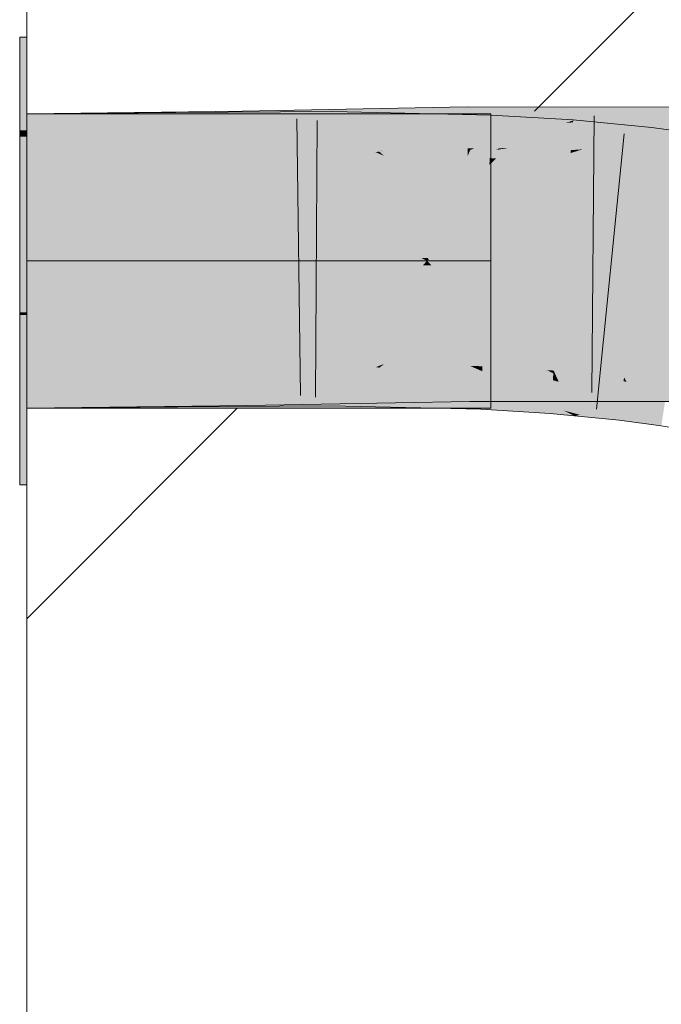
# Model space of a CAD drawing. Extents: x -500 to 300, y 62 to 1162.
# Tile 262 of 289: x 173.794 to 174.339, y 1073.982 to 1074.818. Entities that reach past the tile are written whole.
import ezdxf
from ezdxf.lldxf.tags import DXFTag

# ---------------------------------------------------------------- set-up
doc = ezdxf.new("R2010")
doc.units = 0
doc.layers.get('0').update_dxf_attribs({"lineweight": 13})
doc.layers.add('E_Detail_Linie_Text_Bem', color=7, linetype='Continuous', lineweight=13)
for name, color, linetype, lineweight, true_color in [('E_Detail_Wandschraffur', 7, 'Continuous', 5, 0xc0c0c0), ('E_Leerrohr 25-A06G93S78I', 7, 'Continuous', 9, 0xff8000), ('E_Leerrohr 25-Shading', 7, 'Continuous', 9, 0xff8000)]:
    doc.layers.add(name, color=color, linetype=linetype, lineweight=lineweight, true_color=true_color)
tags = doc.linetypes.add('fein_strichliert', pattern=[4, 1, -2, 1]).pattern_tags.tags
tags[8:9] = [DXFTag(74, 4), DXFTag(75, 0), DXFTag(340, '0'), DXFTag(46, 0.0), DXFTag(50, 0.0), DXFTag(44, 0.0), DXFTag(45, 0.0)]
tags[6:7] = [DXFTag(74, 4), DXFTag(75, 0), DXFTag(340, '0'), DXFTag(46, 0.0), DXFTag(50, 0.0), DXFTag(44, 0.0), DXFTag(45, 0.0)]
tags[4:5] = [DXFTag(74, 4), DXFTag(75, 0), DXFTag(340, '0'), DXFTag(46, 0.0), DXFTag(50, 0.0), DXFTag(44, 0.0), DXFTag(45, 0.0)]
tags = doc.linetypes.add('STRICHPUNKT2-A06G93S88I', pattern=[12.7, 6.35, -3.175, 0, -3.175]).pattern_tags.tags
tags[10:11] = [DXFTag(74, 4), DXFTag(75, 0), DXFTag(340, '0'), DXFTag(46, 0.0), DXFTag(50, 0.0), DXFTag(44, 0.0), DXFTag(45, 0.0)]
tags[8:9] = [DXFTag(74, 4), DXFTag(75, 0), DXFTag(340, '0'), DXFTag(46, 0.0), DXFTag(50, 0.0), DXFTag(44, 0.0), DXFTag(45, 0.0)]
tags[6:7] = [DXFTag(74, 4), DXFTag(75, 0), DXFTag(340, '0'), DXFTag(46, 0.0), DXFTag(50, 0.0), DXFTag(44, 0.0), DXFTag(45, 0.0)]
tags[4:5] = [DXFTag(74, 4), DXFTag(75, 0), DXFTag(340, '0'), DXFTag(46, 0.0), DXFTag(50, 0.0), DXFTag(44, 0.0), DXFTag(45, 0.0)]

# ---------------------------------------------------------------- blocks, each defined once
blk = doc.blocks.new('Shading-A06G93GV8I', base_point=(241.45081, 904.12592))
at = {"layer": 'E_Leerrohr 25-Shading', "color": 31, "true_color": 0xecb67f}
for points in [[(173.79977, 1074.72437), (173.79977, 1074.80359), (173.79378, 1074.72437), (173.79378, 1074.80359)], [(173.79977, 1074.72437), (173.79977, 1074.80359), (173.79378, 1074.72437), (173.79378, 1074.80359)], [(173.91425, 1074.73865), (173.79977, 1074.73865), (173.96661, 1074.61365), (173.79977, 1074.61365)], [(173.91425, 1074.73865), (173.79977, 1074.73865), (173.96661, 1074.61365), (173.79977, 1074.61365)], [(174.07381, 1074.61462), (173.94978, 1074.73865), (173.96637, 1074.61414), (173.91425, 1074.73865)], [(174.07381, 1074.61462), (173.94978, 1074.73865), (173.96637, 1074.61414), (173.91425, 1074.73865)], [(173.94978, 1074.73865), (174.05853, 1074.62988), (174.01479, 1074.73865), (174.10446, 1074.64893)], [(173.94978, 1074.73865), (174.05853, 1074.62988), (174.01479, 1074.73865), (174.10446, 1074.64893)], [(174.14368, 1074.73865), (174.01479, 1074.73865), (174.11333, 1074.66431), (174.09622, 1074.6571)], [(174.14368, 1074.73865), (174.01479, 1074.73865), (174.11333, 1074.66431), (174.09622, 1074.6571)], [(174.11333, 1074.66431), (174.1754, 1074.73865), (174.14368, 1074.73865)], [(174.11333, 1074.66431), (174.19379, 1074.69775), (174.1754, 1074.73865), (174.19379, 1074.73669)], [(174.11333, 1074.66431), (174.1754, 1074.73865), (174.14368, 1074.73865)], [(174.11333, 1074.66431), (174.19379, 1074.69775), (174.1754, 1074.73865), (174.19379, 1074.73669)], [(174.19379, 1074.73669), (174.19379, 1074.73865), (174.1754, 1074.73865)], [(174.19379, 1074.73669), (174.19379, 1074.73865), (174.1754, 1074.73865)], [(173.79378, 1074.71912), (173.79977, 1074.71924), (173.79378, 1074.72437), (173.79977, 1074.72437)], [(173.79378, 1074.71912), (173.79977, 1074.71924), (173.79378, 1074.72437), (173.79977, 1074.72437)], [(173.79378, 1074.61365), (173.79977, 1074.61365), (173.79378, 1074.71912), (173.79977, 1074.71924)], [(173.79378, 1074.61365), (173.79977, 1074.61365), (173.79378, 1074.71912), (173.79977, 1074.71924)], [(174.19379, 1074.69775), (174.09622, 1074.6571), (174.1413, 1074.61511), (174.13829, 1074.61511)], [(174.19379, 1074.69775), (174.09622, 1074.6571), (174.1413, 1074.61511), (174.13829, 1074.61511)], [(174.19379, 1074.69775), (174.1413, 1074.61511), (174.19379, 1074.6676)], [(174.19379, 1074.69775), (174.1413, 1074.61511), (174.19379, 1074.6676)], [(174.19379, 1074.6676), (174.1608, 1074.63464), (174.19379, 1074.64832)], [(174.19379, 1074.6676), (174.1608, 1074.63464), (174.19379, 1074.64832)], [(174.10446, 1074.64893), (174.05853, 1074.62988), (174.13829, 1074.61511), (174.07364, 1074.61475)], [(174.10446, 1074.64893), (174.05853, 1074.62988), (174.13829, 1074.61511), (174.07364, 1074.61475)], [(174.19379, 1074.64832), (174.1608, 1074.63464), (174.19379, 1074.61536), (174.1413, 1074.61511)], [(174.19379, 1074.64832), (174.1608, 1074.63464), (174.19379, 1074.61536), (174.1413, 1074.61511)], [(173.79977, 1074.56982), (173.79977, 1074.61365), (173.79378, 1074.56982), (173.79378, 1074.61365)], [(173.79977, 1074.56982), (173.79977, 1074.61365), (173.79378, 1074.56982), (173.79378, 1074.61365)], [(173.96661, 1074.61365), (173.79977, 1074.61365), (173.91544, 1074.48865), (173.79977, 1074.48865)], [(173.96661, 1074.61365), (173.79977, 1074.61365), (173.91544, 1074.48865), (173.79977, 1074.48865)], [(173.95178, 1074.4906), (174.07243, 1074.61121), (173.91611, 1074.49023), (173.96603, 1074.61218)], [(173.95178, 1074.4906), (174.07243, 1074.61121), (173.91611, 1074.49023), (173.96603, 1074.61218)], [(174.07243, 1074.61121), (174.07478, 1074.61365), (173.96603, 1074.61218), (173.96661, 1074.61365)], [(174.07243, 1074.61121), (174.07478, 1074.61365), (173.96603, 1074.61218), (173.96661, 1074.61365)], [(174.07478, 1074.61365), (174.07381, 1074.61462), (173.96661, 1074.61365), (173.96637, 1074.61414)], [(174.07478, 1074.61365), (174.07381, 1074.61462), (173.96661, 1074.61365), (173.96637, 1074.61414)], [(174.13979, 1074.61365), (174.07478, 1074.61365), (174.1362, 1074.60999), (174.07204, 1074.61084)], [(174.13979, 1074.61365), (174.07478, 1074.61365), (174.1362, 1074.60999), (174.07204, 1074.61084)], [(174.07364, 1074.61475), (174.07478, 1074.61365), (174.13829, 1074.61511), (174.13979, 1074.61365)], [(174.07364, 1074.61475), (174.07478, 1074.61365), (174.13829, 1074.61511), (174.13979, 1074.61365)], [(174.14345, 1074.60999), (174.13979, 1074.61365), (174.1362, 1074.60999)], [(174.14345, 1074.60999), (174.13979, 1074.61365), (174.1362, 1074.60999)], [(174.13829, 1074.61511), (174.13979, 1074.61365), (174.1413, 1074.61511)], [(174.13829, 1074.61511), (174.13979, 1074.61365), (174.1413, 1074.61511)], [(174.1413, 1074.61511), (174.13979, 1074.61365), (174.19379, 1074.61536), (174.19379, 1074.61365)], [(174.1413, 1074.61511), (174.13979, 1074.61365), (174.19379, 1074.61536), (174.19379, 1074.61365)], [(174.19379, 1074.60925), (174.19379, 1074.61365), (174.14345, 1074.60999), (174.13979, 1074.61365)], [(174.19379, 1074.60925), (174.19379, 1074.61365), (174.14345, 1074.60999), (174.13979, 1074.61365)], [(174.07204, 1074.61084), (174.05859, 1074.59741), (174.1362, 1074.60999), (174.10458, 1074.57837)], [(174.07204, 1074.61084), (174.05859, 1074.59741), (174.1362, 1074.60999), (174.10458, 1074.57837)], [(174.19379, 1074.53003), (174.1362, 1074.60999), (174.09641, 1074.57019)], [(174.19379, 1074.53003), (174.1362, 1074.60999), (174.09641, 1074.57019)], [(174.19379, 1074.53003), (174.19379, 1074.55957), (174.1362, 1074.60999), (174.14345, 1074.60999)], [(174.19379, 1074.53003), (174.19379, 1074.55957), (174.1362, 1074.60999), (174.14345, 1074.60999)], [(174.19379, 1074.57898), (174.19379, 1074.60925), (174.16075, 1074.59265), (174.14345, 1074.60999)], [(174.19379, 1074.57898), (174.19379, 1074.60925), (174.16075, 1074.59265), (174.14345, 1074.60999)], [(174.10458, 1074.57837), (174.05859, 1074.59741), (174.01935, 1074.49316), (173.95296, 1074.49182)], [(174.10458, 1074.57837), (174.05859, 1074.59741), (174.01935, 1074.49316), (173.95296, 1074.49182)], [(174.16075, 1074.59265), (174.19379, 1074.55957), (174.19379, 1074.57898)], [(174.16075, 1074.59265), (174.19379, 1074.55957), (174.19379, 1074.57898)], [(173.79378, 1074.56982), (173.79378, 1074.56775), (173.79977, 1074.56982), (173.79977, 1074.56775)], [(173.79378, 1074.56982), (173.79378, 1074.56775), (173.79977, 1074.56982), (173.79977, 1074.56775)], [(174.14145, 1074.49731), (174.11389, 1074.56299), (174.01971, 1074.49353), (174.09641, 1074.57019)], [(174.14145, 1074.49731), (174.11389, 1074.56299), (174.01971, 1074.49353), (174.09641, 1074.57019)], [(173.79977, 1074.56775), (173.79378, 1074.56775), (173.79977, 1074.53503), (173.79378, 1074.53491)], [(173.79977, 1074.56775), (173.79378, 1074.56775), (173.79977, 1074.53503), (173.79378, 1074.53491)], [(174.19379, 1074.49902), (174.19379, 1074.53003), (174.14145, 1074.49731), (174.11389, 1074.56299)], [(174.19379, 1074.49902), (174.19379, 1074.53003), (174.14145, 1074.49731), (174.11389, 1074.56299)], [(173.79378, 1074.53491), (173.79378, 1074.42358), (173.79977, 1074.53503), (173.79977, 1074.42358)], [(173.79378, 1074.53491), (173.79378, 1074.42358), (173.79977, 1074.53503), (173.79977, 1074.42358)], [(174.14082, 1074.48865), (174.14514, 1074.48865), (174.01971, 1074.49353), (174.14145, 1074.49731)], [(174.14082, 1074.48865), (174.14514, 1074.48865), (174.01971, 1074.49353), (174.14145, 1074.49731)], [(174.14514, 1074.48865), (174.16542, 1074.48865), (174.14145, 1074.49731), (174.16147, 1074.49805)], [(174.14514, 1074.48865), (174.16542, 1074.48865), (174.14145, 1074.49731), (174.16147, 1074.49805)], [(174.16542, 1074.48865), (174.19379, 1074.48865), (174.16147, 1074.49805), (174.19379, 1074.49902)], [(174.16542, 1074.48865), (174.19379, 1074.48865), (174.16147, 1074.49805), (174.19379, 1074.49902)], [(173.91544, 1074.48865), (173.94978, 1074.48865), (173.91611, 1074.49023), (173.95178, 1074.4906)], [(173.91544, 1074.48865), (173.94978, 1074.48865), (173.91611, 1074.49023), (173.95178, 1074.4906)], [(173.95296, 1074.49182), (173.94978, 1074.48865), (174.01935, 1074.49316), (174.01479, 1074.48865)], [(173.95296, 1074.49182), (173.94978, 1074.48865), (174.01935, 1074.49316), (174.01479, 1074.48865)], [(174.01479, 1074.48865), (174.14082, 1074.48865), (174.01932, 1074.49316)], [(174.01479, 1074.48865), (174.14082, 1074.48865), (174.01932, 1074.49316)], [(174.14082, 1074.48865), (174.01971, 1074.49353), (174.01932, 1074.49316)], [(174.14082, 1074.48865), (174.01971, 1074.49353), (174.01932, 1074.49316)]]:
    blk.add_solid(points, dxfattribs=at)
at = {"layer": 'E_Leerrohr 25-Shading', "color": 43, "true_color": 0xd7ab7f}
for points in [[(173.79977, 1074.70203), (173.98337, 1074.70422), (173.94978, 1074.74048), (173.98302, 1074.72705)], [(173.79977, 1074.70203), (173.94978, 1074.74048), (173.79977, 1074.73865)], [(173.92665, 1074.703), (173.92639, 1074.73962), (173.79977, 1074.70203), (173.79977, 1074.73865)], [(173.92639, 1074.73962), (173.92665, 1074.703), (173.94978, 1074.73975), (173.98233, 1074.72644)], [(173.98302, 1074.72705), (173.9828, 1074.74084), (173.94978, 1074.74048)], [(173.98233, 1074.72644), (174.01479, 1074.74011), (173.94978, 1074.73975)], [(174.01479, 1074.74011), (173.98233, 1074.72644), (174.05934, 1074.70386), (174.03816, 1074.70361)], [(174.01379, 1074.74146), (173.9828, 1074.74084), (174.01378, 1074.73193)], [(174.01378, 1074.73193), (173.9828, 1074.74084), (174.01379, 1074.71484), (173.98302, 1074.72705)], [(174.10141, 1074.70715), (174.01479, 1074.74146), (174.01378, 1074.73193), (174.01379, 1074.74146)], [(174.14365, 1074.74377), (174.01479, 1074.74146), (174.11305, 1074.71252), (174.0961, 1074.70923)], [(174.05949, 1074.72192), (174.05963, 1074.74036), (174.01479, 1074.74011)], [(174.01479, 1074.74011), (174.05934, 1074.70386), (174.05949, 1074.72192)], [(174.05949, 1074.72192), (174.09612, 1074.70593), (174.05963, 1074.74036), (174.09909, 1074.70642)], [(174.09909, 1074.70642), (174.11308, 1074.7085), (174.05963, 1074.74036), (174.12846, 1074.72363)], [(174.14368, 1074.73853), (174.05963, 1074.74036), (174.12846, 1074.72363)], [(174.17392, 1074.74438), (174.14365, 1074.74377), (174.1741, 1074.72412), (174.11305, 1074.71252)], [(174.19359, 1074.72058), (174.19417, 1074.73743), (174.12846, 1074.72363), (174.14368, 1074.73853)], [(174.17392, 1074.74438), (174.1741, 1074.72412), (174.26479, 1074.74426), (174.24536, 1074.73633)], [(174.20102, 1074.70923), (174.25739, 1074.74121), (174.17941, 1074.70898)], [(174.24532, 1074.72632), (174.19417, 1074.73743), (174.19359, 1074.72058)], [(174.24532, 1074.72632), (174.26389, 1074.73291), (174.19417, 1074.73743), (174.26392, 1074.73328)], [(174.25739, 1074.74121), (174.20102, 1074.70923), (174.32979, 1074.74426), (174.20392, 1074.70935)], [(174.27185, 1074.72034), (174.32979, 1074.74426), (174.20767, 1074.70935), (174.20392, 1074.70935)], [(174.32979, 1074.74426), (174.24139, 1074.70776), (174.36736, 1074.70935), (174.34064, 1074.70764)], [(174.27521, 1074.74426), (174.26479, 1074.74426), (174.25739, 1074.74121)], [(174.25739, 1074.74121), (174.32979, 1074.74426), (174.27521, 1074.74426)], [(174.32979, 1074.74426), (174.36736, 1074.70935), (174.36816, 1074.74426)], [(174.10141, 1074.70715), (174.01378, 1074.73193), (174.10078, 1074.70715)], [(174.03769, 1074.70544), (174.10078, 1074.70715), (174.01379, 1074.71484), (174.01378, 1074.73193)], [(174.24536, 1074.73633), (174.1741, 1074.72412), (174.17969, 1074.70911), (174.17424, 1074.70911)], [(174.2619, 1074.70764), (174.26375, 1074.73132), (174.19315, 1074.70776), (174.25732, 1074.73059)], [(174.26375, 1074.73132), (174.26389, 1074.73291), (174.25732, 1074.73059)], [(174.2619, 1074.70764), (174.27184, 1074.70837), (174.27531, 1074.73218), (174.32979, 1074.72693)], [(174.2619, 1074.70764), (174.27531, 1074.73218), (174.26375, 1074.73132)], [(174.27531, 1074.73218), (174.26392, 1074.73328), (174.26375, 1074.73132)], [(173.98233, 1074.72644), (173.92665, 1074.703), (174.03816, 1074.70361)], [(173.98302, 1074.72705), (173.98337, 1074.70422), (174.03816, 1074.7052)], [(174.05934, 1074.70386), (174.10316, 1074.70288), (174.05949, 1074.72192)], [(174.1741, 1074.72412), (174.0961, 1074.70923), (174.17424, 1074.70911), (174.10141, 1074.70715)], [(174.11308, 1074.7085), (174.16104, 1074.7157), (174.12846, 1074.72363)], [(174.19359, 1074.72058), (174.12846, 1074.72363), (174.16104, 1074.7157)], [(174.16104, 1074.7157), (174.19315, 1074.70776), (174.19359, 1074.72058)], [(174.19315, 1074.70776), (174.24532, 1074.72632), (174.19359, 1074.72058)], [(174.27185, 1074.72034), (174.20767, 1074.70935), (174.24641, 1074.70984)], [(174.26105, 1074.69678), (174.32979, 1074.72693), (174.2617, 1074.7052)], [(174.26105, 1074.69678), (174.32669, 1074.69043), (174.32979, 1074.72693), (174.33075, 1074.72681)], [(174.37091, 1074.68445), (174.37643, 1074.7207), (174.32669, 1074.69043), (174.33075, 1074.72681)], [(174.19315, 1074.70776), (174.16104, 1074.7157), (174.10316, 1074.70288), (174.09909, 1074.70642)], [(174.10316, 1074.70642), (174.10078, 1074.70715), (174.03816, 1074.7052), (174.03769, 1074.70544)], [(174.09612, 1074.70593), (174.10316, 1074.70288), (174.09909, 1074.70642)], [(174.10078, 1074.70715), (174.10316, 1074.70642), (174.10141, 1074.70715)], [(174.10141, 1074.70715), (174.10316, 1074.70642), (174.17424, 1074.70911), (174.17426, 1074.70776)], [(174.19315, 1074.70776), (174.10316, 1074.70288), (174.17639, 1074.70129)], [(174.17424, 1074.70911), (174.17426, 1074.70776), (174.17969, 1074.70911), (174.17639, 1074.70776)], [(174.17639, 1074.70776), (174.19833, 1074.70776), (174.17941, 1074.70898), (174.20102, 1074.70923)], [(174.17639, 1074.70129), (174.1929, 1074.70093), (174.19315, 1074.70776)], [(174.24533, 1074.70581), (174.19315, 1074.70776), (174.19835, 1074.70056), (174.1929, 1074.70093)], [(174.2619, 1074.70764), (174.19315, 1074.70776), (174.24533, 1074.70581)], [(174.20767, 1074.70935), (174.19833, 1074.70776), (174.24641, 1074.70984), (174.24139, 1074.70776)], [(174.20392, 1074.70935), (174.19833, 1074.70776), (174.20767, 1074.70935)], [(174.20102, 1074.70923), (174.19833, 1074.70776), (174.20392, 1074.70935)], [(174.2617, 1074.7052), (174.24533, 1074.70581), (174.24139, 1074.698), (174.19835, 1074.70056)], [(174.24139, 1074.698), (174.26105, 1074.69678), (174.2617, 1074.7052)], [(174.24533, 1074.70581), (174.2617, 1074.7052), (174.2619, 1074.70764)], [(174.2617, 1074.7052), (174.27184, 1074.70837), (174.2619, 1074.70764)], [(173.98608, 1074.52747), (173.98642, 1074.50598), (174.03816, 1074.52844)], [(173.98642, 1074.50598), (174.10316, 1074.52966), (174.03816, 1074.52844)], [(173.98642, 1074.50598), (173.98665, 1074.49084), (174.10316, 1074.52966), (174.01479, 1074.49133)], [(174.10316, 1074.52966), (174.0965, 1074.52673), (174.17584, 1074.53101), (174.17599, 1074.51465)], [(174.17584, 1074.53101), (174.17599, 1074.51465), (174.17639, 1074.53101), (174.24417, 1074.50293)], [(174.32979, 1074.49438), (174.19859, 1074.53101), (174.256, 1074.49805), (174.17639, 1074.53101)], [(174.19859, 1074.53101), (174.32979, 1074.49438), (174.27164, 1074.51843)], [(174.24139, 1074.53101), (174.19859, 1074.53101), (174.27164, 1074.51843)], [(174.32979, 1074.49438), (174.36238, 1074.49426), (174.24139, 1074.53101), (174.36322, 1074.53088)], [(173.79977, 1074.52527), (173.79977, 1074.48865), (173.95186, 1074.5271), (173.94354, 1074.51855)], [(173.79977, 1074.48865), (173.91544, 1074.4895), (173.9279, 1074.52625), (173.92807, 1074.50232)], [(173.79977, 1074.48865), (173.9279, 1074.52625), (173.79977, 1074.52527)], [(173.98608, 1074.52747), (173.94354, 1074.51855), (173.94978, 1074.49048), (173.91544, 1074.48999)], [(173.95187, 1074.52637), (173.9279, 1074.52625), (173.92807, 1074.50232)], [(174.03816, 1074.52686), (173.95187, 1074.52637), (173.92815, 1074.48962), (173.92807, 1074.50232)], [(174.03816, 1074.52686), (173.92815, 1074.48962), (173.99596, 1074.50916)], [(173.94354, 1074.51855), (173.98608, 1074.52747), (173.95186, 1074.5271)], [(173.98608, 1074.52747), (173.94978, 1074.49048), (173.98642, 1074.50598)], [(174.01608, 1074.49121), (174.05795, 1074.52698), (173.95178, 1074.4906), (173.99596, 1074.50916)], [(173.99596, 1074.50916), (174.05795, 1074.52698), (174.03816, 1074.52686)], [(174.11411, 1074.52405), (174.0965, 1074.52673), (174.14511, 1074.49377), (174.01479, 1074.49133)], [(174.0578, 1074.50818), (174.05795, 1074.52698), (174.01747, 1074.49133), (174.01608, 1074.49121)], [(174.0578, 1074.50818), (174.05766, 1074.49036), (174.0965, 1074.52344), (174.09917, 1074.52295)], [(174.11414, 1074.52002), (174.09917, 1074.52295), (174.14514, 1074.48853), (174.05766, 1074.49036)], [(174.0578, 1074.50818), (174.10139, 1074.52539), (174.05794, 1074.52661)], [(174.10139, 1074.52539), (174.10316, 1074.526), (174.05794, 1074.52661), (174.05795, 1074.52698)], [(174.0965, 1074.52344), (174.09917, 1074.52295), (174.10139, 1074.52539), (174.10225, 1074.52527)], [(174.18619, 1074.5061), (174.10225, 1074.52527), (174.09917, 1074.52295)], [(174.10225, 1074.52527), (174.10316, 1074.526), (174.10139, 1074.52539)], [(174.12071, 1074.52478), (174.10316, 1074.526), (174.10225, 1074.52527)], [(174.18619, 1074.5061), (174.18666, 1074.5199), (174.10225, 1074.52527), (174.12071, 1074.52478)], [(174.12863, 1074.52551), (174.10316, 1074.526), (174.13452, 1074.52429), (174.12071, 1074.52478)], [(174.17599, 1074.51465), (174.11411, 1074.52405), (174.17618, 1074.49438), (174.14511, 1074.49377)], [(174.13866, 1074.51526), (174.11414, 1074.52002), (174.16542, 1074.48804), (174.14514, 1074.48853)], [(174.12071, 1074.52478), (174.18666, 1074.5199), (174.17975, 1074.52295)], [(174.17975, 1074.52295), (174.17639, 1074.52441), (174.13452, 1074.52429), (174.12863, 1074.52551)], [(174.17639, 1074.52441), (174.17975, 1074.52295), (174.18681, 1074.52417), (174.18675, 1074.52271)], [(174.17975, 1074.52295), (174.18666, 1074.5199), (174.18675, 1074.52271)], [(174.18666, 1074.5199), (174.18619, 1074.5061), (174.24411, 1074.49268)], [(174.18675, 1074.52271), (174.18666, 1074.5199), (174.20918, 1074.521), (174.21194, 1074.52039)], [(174.21194, 1074.52039), (174.18666, 1074.5199), (174.24658, 1074.51233), (174.24501, 1074.49219)], [(174.19861, 1074.52344), (174.18681, 1074.52417), (174.20918, 1074.521), (174.18675, 1074.52271)], [(174.21194, 1074.52039), (174.24139, 1074.52087), (174.19861, 1074.52344)], [(174.21651, 1074.52051), (174.21194, 1074.52039), (174.24704, 1074.51807), (174.24658, 1074.51233)], [(174.24704, 1074.51819), (174.24139, 1074.52087), (174.24704, 1074.51807), (174.21651, 1074.52051)], [(174.24704, 1074.51819), (174.24722, 1074.52051), (174.24139, 1074.52087)], [(174.24828, 1074.51831), (174.24722, 1074.52051), (174.24706, 1074.51843)], [(174.30704, 1074.51477), (174.24722, 1074.52051), (174.30667, 1074.51147), (174.24828, 1074.51831)], [(173.94354, 1074.51855), (173.79977, 1074.48865), (173.91544, 1074.48999)], [(174.18555, 1074.48767), (174.18619, 1074.5061), (174.16542, 1074.48804), (174.13866, 1074.51526)], [(174.17599, 1074.51465), (174.17618, 1074.49438), (174.24417, 1074.50293), (174.26479, 1074.49438)], [(174.25159, 1074.51099), (174.24658, 1074.51233), (174.25592, 1074.48657), (174.24501, 1074.49219)], [(174.24704, 1074.51819), (174.24658, 1074.51233), (174.24867, 1074.51733), (174.25159, 1074.51099)], [(174.24704, 1074.51819), (174.24867, 1074.51733), (174.24706, 1074.51843), (174.24828, 1074.51831)], [(174.24828, 1074.51831), (174.24867, 1074.51733), (174.30667, 1074.51147), (174.30415, 1074.48889)], [(174.27164, 1074.50562), (174.24867, 1074.51733), (174.25159, 1074.51099)], [(174.30415, 1074.48889), (174.32979, 1074.47473), (174.30667, 1074.51147), (174.30916, 1074.51099)], [(174.30916, 1074.51099), (174.30704, 1074.51477), (174.30667, 1074.51147)], [(174.34422, 1074.50977), (174.30704, 1074.51477), (174.34407, 1074.50867), (174.30733, 1074.51428)], [(174.30733, 1074.51428), (174.30916, 1074.51099), (174.34407, 1074.50867), (174.34357, 1074.50537)], [(173.99596, 1074.50916), (173.92815, 1074.48962), (173.94978, 1074.48975)], [(173.94978, 1074.49048), (173.98665, 1074.49084), (173.98642, 1074.50598)], [(174.0578, 1074.50818), (174.01747, 1074.49133), (174.05766, 1074.4917)], [(174.18619, 1074.5061), (174.18555, 1074.48767), (174.24501, 1074.49219), (174.24437, 1074.48401)], [(174.18619, 1074.5061), (174.24501, 1074.49219), (174.24411, 1074.49268)], [(174.26967, 1074.48291), (174.30415, 1074.48889), (174.25159, 1074.51099), (174.27164, 1074.50562)], [(174.26967, 1074.48291), (174.25159, 1074.51099), (174.26366, 1074.4845)], [(174.25159, 1074.51099), (174.25592, 1074.48657), (174.26366, 1074.4845)], [(174.30916, 1074.51099), (174.32979, 1074.47473), (174.34357, 1074.50537), (174.3387, 1074.47351)], [(173.91544, 1074.4895), (173.92815, 1074.48962), (173.92807, 1074.50232)], [(174.256, 1074.49805), (174.26479, 1074.49438), (174.27724, 1074.49438)], [(174.32979, 1074.49438), (174.256, 1074.49805), (174.27724, 1074.49438)], [(174.01479, 1074.49011), (174.01608, 1074.49121), (173.94978, 1074.48975), (173.95178, 1074.4906)], [(174.01747, 1074.49133), (174.01479, 1074.49011), (174.05766, 1074.4917), (174.05766, 1074.49036)], [(174.01608, 1074.49121), (174.01479, 1074.49011), (174.01747, 1074.49133)], [(174.24437, 1074.48401), (174.26479, 1074.48206), (174.24501, 1074.49219)], [(174.25592, 1074.48657), (174.26479, 1074.48206), (174.26366, 1074.4845)], [(174.30298, 1074.47839), (174.30415, 1074.48889), (174.27734, 1074.48083), (174.26967, 1074.48291)], [(174.30298, 1074.47839), (174.32979, 1074.47473), (174.30415, 1074.48889)], [(174.26479, 1074.48206), (174.26967, 1074.48291), (174.26366, 1074.4845)], [(174.26967, 1074.48291), (174.26479, 1074.48206), (174.27734, 1074.48083)]]:
    blk.add_solid(points, dxfattribs=at)
at = {"layer": 'E_Leerrohr 25-Shading', "color": 31, "true_color": 0xfabd7f}
for points in [[(173.98473, 1074.61584), (173.98337, 1074.70422), (173.79977, 1074.61365), (173.79977, 1074.70203)], [(173.92728, 1074.61462), (174.03816, 1074.70361), (173.92665, 1074.703)], [(173.92728, 1074.61462), (174.05865, 1074.61536), (174.03816, 1074.70361), (174.05894, 1074.65369)], [(173.98337, 1074.70422), (173.98473, 1074.61584), (174.03816, 1074.7052), (174.07478, 1074.61755)], [(174.03816, 1074.7052), (174.05849, 1074.65662), (174.10316, 1074.70642), (174.10437, 1074.70361)], [(174.05894, 1074.65369), (174.05934, 1074.70386), (174.03816, 1074.70361)], [(174.05849, 1074.65662), (174.07478, 1074.61755), (174.10437, 1074.70361), (174.13979, 1074.61877)], [(174.08224, 1074.6781), (174.05934, 1074.70386), (174.05896, 1074.65527)], [(174.10316, 1074.70288), (174.05934, 1074.70386), (174.10437, 1074.69995), (174.08224, 1074.6781)], [(174.10316, 1074.70642), (174.13979, 1074.61877), (174.17426, 1074.70776), (174.1743, 1074.70276)], [(174.17639, 1074.70776), (174.17426, 1074.70776), (174.1743, 1074.70276)], [(174.1743, 1074.70276), (174.17447, 1074.68384), (174.17639, 1074.70776), (174.17606, 1074.68542)], [(174.24139, 1074.70776), (174.19833, 1074.70776), (174.17505, 1074.61938), (174.17606, 1074.68542)], [(174.24139, 1074.70776), (174.17505, 1074.61938), (174.20479, 1074.61938)], [(174.19833, 1074.70776), (174.17639, 1074.70776), (174.17606, 1074.68542)], [(174.27072, 1074.70776), (174.24139, 1074.70776), (174.26141, 1074.61938), (174.20479, 1074.61938)], [(174.34064, 1074.70764), (174.27072, 1074.70776), (174.32681, 1074.61926), (174.26141, 1074.61938)], [(174.32681, 1074.61926), (174.36526, 1074.61926), (174.34064, 1074.70764), (174.36731, 1074.70764)], [(173.92728, 1074.61462), (173.92665, 1074.703), (173.79977, 1074.61365), (173.79977, 1074.70203)], [(174.10437, 1074.69995), (174.08224, 1074.6781), (174.13873, 1074.61621), (174.13751, 1074.61621)], [(174.17639, 1074.70129), (174.10316, 1074.70288), (174.14084, 1074.61621), (174.13873, 1074.61621)], [(174.19272, 1074.69519), (174.16083, 1074.66406), (174.18999, 1074.61609), (174.14084, 1074.61621)], [(174.17639, 1074.70129), (174.16083, 1074.66406), (174.1929, 1074.70093), (174.19272, 1074.69519)], [(174.1743, 1074.70276), (174.16084, 1074.66992), (174.17447, 1074.68384)], [(174.24139, 1074.698), (174.19272, 1074.69519), (174.20653, 1074.61572), (174.18999, 1074.61609)], [(174.1929, 1074.70093), (174.19272, 1074.69519), (174.19835, 1074.70056)], [(174.19272, 1074.69519), (174.24139, 1074.698), (174.19835, 1074.70056)], [(174.24139, 1074.698), (174.20639, 1074.61548), (174.26105, 1074.69678), (174.25456, 1074.61401)], [(174.31779, 1074.61096), (174.32669, 1074.69043), (174.25456, 1074.61401), (174.26105, 1074.69678)], [(174.35925, 1074.60815), (174.37091, 1074.68445), (174.31779, 1074.61096), (174.32669, 1074.69043)], [(174.16084, 1074.66992), (174.13979, 1074.61877), (174.17447, 1074.68384), (174.17505, 1074.61938)], [(174.17447, 1074.68384), (174.17505, 1074.61938), (174.17606, 1074.68542)], [(174.05894, 1074.65369), (174.08224, 1074.6781), (174.05896, 1074.65527)], [(174.05894, 1074.65369), (174.13463, 1074.61621), (174.08224, 1074.6781), (174.13751, 1074.61621)], [(174.05894, 1074.65369), (174.05865, 1074.61536), (174.07478, 1074.61511)], [(174.13463, 1074.61621), (174.05894, 1074.65369), (174.07428, 1074.61633)], [(173.79977, 1074.52527), (173.95186, 1074.5271), (173.79977, 1074.61365), (173.9666, 1074.6156)], [(173.9279, 1074.52625), (173.92728, 1074.61462), (173.79977, 1074.52527), (173.79977, 1074.61365)], [(173.92728, 1074.61462), (173.9279, 1074.52625), (173.96661, 1074.61487), (173.95491, 1074.54468)], [(173.95186, 1074.5271), (173.98608, 1074.52747), (173.9666, 1074.6156), (173.98473, 1074.61584)], [(174.05865, 1074.61536), (173.95491, 1074.54468), (174.03816, 1074.52686), (173.95187, 1074.52637)], [(173.95491, 1074.54468), (174.05865, 1074.61536), (173.96661, 1074.61487)], [(173.98473, 1074.61584), (173.98608, 1074.52747), (174.07478, 1074.61755), (174.03816, 1074.52844)], [(174.05865, 1074.61536), (174.03816, 1074.52686), (174.05833, 1074.57568)], [(174.05865, 1074.61536), (174.05833, 1074.57568), (174.07478, 1074.61511)], [(174.07373, 1074.61255), (174.05833, 1074.57568), (174.13962, 1074.61353)], [(174.07478, 1074.61755), (174.05862, 1074.57825), (174.13979, 1074.61877), (174.10466, 1074.53333)], [(174.13979, 1074.61365), (174.05901, 1074.57605), (174.10468, 1074.52966)], [(174.07478, 1074.61511), (174.07373, 1074.61255), (174.13979, 1074.61365), (174.13962, 1074.61353)], [(174.07478, 1074.61511), (174.13979, 1074.61365), (174.07428, 1074.61633), (174.13463, 1074.61621)], [(174.13979, 1074.61877), (174.10316, 1074.52966), (174.17584, 1074.53235), (174.17584, 1074.53101)], [(174.17639, 1074.52441), (174.13979, 1074.61365), (174.12863, 1074.52551), (174.1106, 1074.54382)], [(174.13463, 1074.61621), (174.13979, 1074.61365), (174.13751, 1074.61621)], [(174.13751, 1074.61621), (174.13979, 1074.61365), (174.13873, 1074.61621)], [(174.13873, 1074.61621), (174.13979, 1074.61365), (174.14084, 1074.61621)], [(174.17505, 1074.61938), (174.13979, 1074.61877), (174.17564, 1074.55396), (174.16074, 1074.56848)], [(174.14084, 1074.61621), (174.13979, 1074.61365), (174.18999, 1074.61609), (174.18985, 1074.61255)], [(174.18985, 1074.61255), (174.13979, 1074.61365), (174.18719, 1074.53564), (174.16072, 1074.56262)], [(174.17505, 1074.61938), (174.24139, 1074.53101), (174.20479, 1074.61938)], [(174.17505, 1074.61938), (174.17564, 1074.55396), (174.24139, 1074.53101), (174.19859, 1074.53101)], [(174.18985, 1074.61255), (174.18719, 1074.53564), (174.24139, 1074.52087), (174.19861, 1074.52344)], [(174.18999, 1074.61609), (174.18985, 1074.61255), (174.20653, 1074.61572), (174.20479, 1074.61169)], [(174.18985, 1074.61255), (174.24139, 1074.52087), (174.20479, 1074.61169)], [(174.24139, 1074.53101), (174.36322, 1074.53088), (174.20479, 1074.61938), (174.36526, 1074.61926)], [(174.20639, 1074.61548), (174.20479, 1074.61169), (174.25456, 1074.61401), (174.25414, 1074.60864)], [(174.24139, 1074.52087), (174.24722, 1074.52051), (174.20479, 1074.61169), (174.25414, 1074.60864)], [(174.25414, 1074.60864), (174.31686, 1074.60254), (174.25456, 1074.61401), (174.31779, 1074.61096)], [(174.30704, 1074.51477), (174.31686, 1074.60254), (174.24722, 1074.52051), (174.25414, 1074.60864)], [(174.31686, 1074.60254), (174.35757, 1074.59705), (174.31779, 1074.61096), (174.35925, 1074.60815)], [(174.34422, 1074.50977), (174.35757, 1074.59705), (174.30704, 1074.51477), (174.31686, 1074.60254)], [(174.05862, 1074.57825), (174.03816, 1074.52844), (174.10466, 1074.53333), (174.10316, 1074.52966)], [(174.03816, 1074.52686), (174.05795, 1074.52698), (174.05833, 1074.57568)], [(174.05901, 1074.57605), (174.05833, 1074.57568), (174.10316, 1074.526), (174.05795, 1074.52698)], [(174.05901, 1074.57605), (174.10316, 1074.526), (174.10468, 1074.52966)], [(174.16072, 1074.56262), (174.17639, 1074.52441), (174.18719, 1074.53564), (174.18681, 1074.52417)], [(174.16074, 1074.56848), (174.17584, 1074.53235), (174.17564, 1074.55396)], [(174.17564, 1074.55396), (174.17584, 1074.53101), (174.19859, 1074.53101)], [(173.95491, 1074.54468), (173.9279, 1074.52625), (173.95187, 1074.52637)], [(174.1106, 1074.54382), (174.10316, 1074.526), (174.12863, 1074.52551)], [(174.18719, 1074.53564), (174.18681, 1074.52417), (174.19861, 1074.52344)]]:
    blk.add_solid(points, dxfattribs=at)
blk = doc.blocks.new('Referenz-A06G93SG8I')
at = {"layer": 'E_Detail_Linie_Text_Bem', "linetype": 'Continuous', "ltscale": 0.13}
blk.add_line((173.79978, 1063.8135), (173.79978, 1075.6135), dxfattribs=at)
at = {"layer": 'E_Detail_Wandschraffur', "linetype": 'fein_strichliert', "ltscale": 0.13}
for p, q in [((174.23088, 1074.74087), (175.10352, 1075.6135)), ((173.79978, 1074.30977), (173.97861, 1074.4886))]:
    blk.add_line(p, q, dxfattribs=at)
at = {"layer": 'E_Leerrohr 25-A06G93S78I', "linetype": 'Continuous', "ltscale": 0.13}
for p, q in [((173.79978, 1074.8036), (173.79378, 1074.8036)), ((173.79378, 1074.6923), (173.79378, 1074.8036)), ((173.79978, 1074.8036), (173.79378, 1074.8036)), ((173.79378, 1074.6923), (173.79378, 1074.8036)), ((173.79978, 1074.6923), (173.79978, 1074.8036)), ((173.79978, 1074.6923), (173.79978, 1074.8036)), ((173.9828, 1074.74084), (173.79978, 1074.7386)), ((173.9264, 1074.73962), (173.79978, 1074.7386)), ((173.79978, 1074.7386), (173.79978, 1074.4886)), ((174.19378, 1074.7386), (173.79978, 1074.7386)), ((173.79978, 1074.66537), (173.79978, 1074.7386)), ((174.19378, 1074.7386), (173.79978, 1074.7386)), ((173.79978, 1074.66537), (173.79978, 1074.7386)), ((173.79978, 1074.7386), (173.79978, 1074.4886)), ((174.05964, 1074.74041), (173.9264, 1074.73962)), ((174.17393, 1074.74437), (173.9828, 1074.74084)), ((174.19417, 1074.73747), (174.05964, 1074.74041)), ((174.36816, 1074.74425), (174.17393, 1074.74437)), ((174.19378, 1074.66537), (174.19378, 1074.7386)), ((174.19378, 1074.66537), (174.19378, 1074.7386)), ((174.26391, 1074.73328), (174.19417, 1074.73747)), ((174.02915, 1074.7342), (174.0324, 1074.49922)), ((174.04645, 1074.73283), (174.04493, 1074.49784)), ((174.33076, 1074.72681), (174.26391, 1074.73328)), ((174.28179, 1074.73682), (174.27971, 1074.50183)), ((174.30708, 1074.72158), (174.28362, 1074.48776)), ((174.37644, 1074.72067), (174.33076, 1074.72681)), ((173.79378, 1074.5349), (173.79378, 1074.6923)), ((173.79378, 1074.5349), (173.79378, 1074.6923)), ((173.79978, 1074.5349), (173.79978, 1074.6923)), ((173.79978, 1074.5349), (173.79978, 1074.6923)), ((173.79978, 1074.56182), (173.79978, 1074.66537)), ((173.79978, 1074.56182), (173.79978, 1074.66537)), ((174.19378, 1074.56182), (174.19378, 1074.66537)), ((174.19378, 1074.56182), (174.19378, 1074.66537)), ((173.79978, 1074.4886), (173.79978, 1074.56182)), ((173.79978, 1074.4886), (173.79978, 1074.56182)), ((174.19378, 1074.4886), (174.19378, 1074.56182)), ((174.19378, 1074.4886), (174.19378, 1074.56182)), ((173.79378, 1074.4236), (173.79378, 1074.5349)), ((173.79378, 1074.4236), (173.79378, 1074.5349)), ((173.79978, 1074.4236), (173.79978, 1074.5349)), ((173.79978, 1074.4236), (173.79978, 1074.5349)), ((173.98665, 1074.49087), (173.79978, 1074.4886)), ((173.92815, 1074.48963), (173.79978, 1074.4886)), ((173.79978, 1074.4886), (174.19378, 1074.4886)), ((173.79978, 1074.4886), (174.19378, 1074.4886)), ((174.05766, 1074.49042), (173.92815, 1074.48963)), ((174.17618, 1074.49438), (173.98665, 1074.49087)), ((174.18554, 1074.48762), (174.05766, 1074.49042)), ((174.36238, 1074.49432), (174.17618, 1074.49438)), ((174.24437, 1074.48405), (174.18554, 1074.48762)), ((174.30297, 1074.47836), (174.24437, 1074.48405)), ((174.3387, 1074.47353), (174.30297, 1074.47836)), ((174.37364, 1074.46756), (174.3387, 1074.47353)), ((173.79378, 1074.4236), (173.79978, 1074.4236)), ((173.79378, 1074.4236), (173.79978, 1074.4236))]:
    blk.add_line(p, q, dxfattribs=at)
at = {"layer": 'E_Leerrohr 25-A06G93S78I', "linetype": 'STRICHPUNKT2-A06G93S88I', "lineweight": 5, "ltscale": 0.13}
blk.add_line((173.79978, 1074.6136), (174.19378, 1074.6136), dxfattribs=at)
blk.add_line((173.79978, 1074.6136), (174.19378, 1074.6136), dxfattribs=at)

msp = doc.modelspace()

# ---------------------------------------------------------------- block references
at = {"color": 8, "lineweight": 25, "ltscale": 0.25, "true_color": 0x808080}
msp.add_blockref('Referenz-A06G93SG8I', (0, 0), dxfattribs=at)
msp.add_blockref('Shading-A06G93GV8I', (241.45081, 904.12592))

doc.saveas('drawing.dxf')
